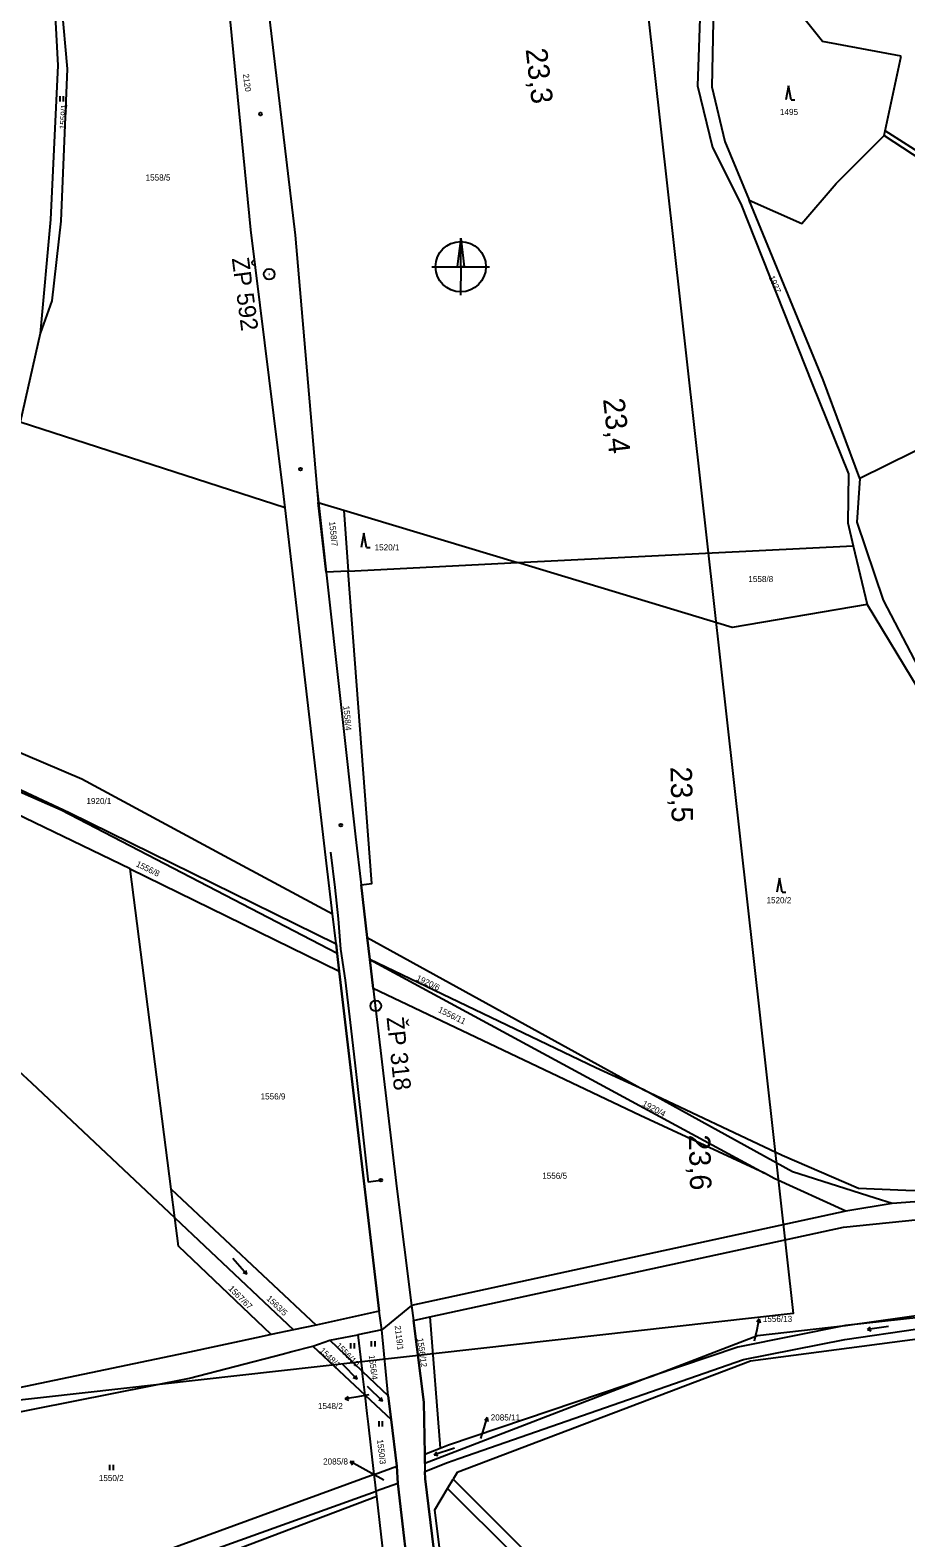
# Model space of a CAD drawing. Extents: x -793666 to -785424, y -1118958 to -1108761.
# Drawn here: x -792635.5 to -792390.5, y -1111162.3 to -1110740.7 of the extents above; entities that cross this region are included whole.
import ezdxf

# ---------------------------------------------------------------- set-up
doc = ezdxf.new("R2010")
doc.units = 0
for name, color, linetype in [('1', 7, 'Continuous'), ('1_2000 - úřady', 7, 'Continuous'), ('Hranice parcel', 7, 'Continuous'), ('Parcelní čísla', 7, 'Continuous'), ('Pop  PČ popisy', 7, 'Continuous'), ('Vnitřní kresba', 7, 'Continuous'), ('Vrstva 53', 7, 'Continuous'), ('Vrstva 63', 7, 'Continuous'), ('Vrstva 7', 7, 'Continuous'), ('Značky kultur', 7, 'Continuous')]:
    doc.layers.add(name, color=color, linetype=linetype)

msp = doc.modelspace()

# ---------------------------------------------------------------- linework, layer by layer
at = {"layer": '1'}
msp.add_line((-792537.33, -1111062.41), (-792540.88, -1111062.8), dxfattribs=at)
for points in [[(-792551.43, -1110970.53), (-792550.23, -1110980.45), (-792549.3, -1110989.16), (-792548.67, -1110997.72)], [(-792548.68, -1110997.68), (-792547.32, -1111006.33), (-792545.95, -1111018.16), (-792544.4, -1111031.88), (-792542.13, -1111051.91), (-792540.88, -1111062.8)]]:
    msp.add_lwpolyline(points, dxfattribs=at)
for centre in [(-792571.05, -1110764.15), (-792559.81, -1110863.43), (-792548.57, -1110963.03), (-792537.34, -1111062.29)]:
    msp.add_circle(centre, 0.375, dxfattribs=at)
at = {"layer": '1_2000 - úřady'}
for p, q in [((-792514.97, -1110798.9), (-792515.97, -1110806.83)), ((-792523.06, -1110806.86), (-792506.92, -1110806.89)), ((-792515, -1110806.85), (-792515.03, -1110814.83))]:
    msp.add_line(p, q, dxfattribs=at)
for points in [[(-792522.06, -1110204.41), (-792422.02, -1111099.6), (-792720.93, -1111133), (-792820.96, -1110237.81)], [(-792514.97, -1110798.9), (-792514.01, -1110806.86), (-792515, -1110806.85)]]:
    msp.add_lwpolyline(points, close=True, dxfattribs=at)
msp.add_circle((-792515, -1110806.85), 7.05, dxfattribs=at)
at = {"layer": 'Hranice parcel'}
for p, q in [((-792317.68, -1110823.69), (-792403.33, -1110866.05)), ((-792632.7, -1110825.48), (-792638.25, -1110850.34)), ((-792564.11, -1110874.31), (-792638.25, -1110850.34)), ((-792552.69, -1110892.25), (-792554.86, -1110872.76)), ((-792554.86, -1110872.76), (-792547.75, -1110874.91)), ((-792547.75, -1110874.91), (-792499.13, -1110889.58)), ((-792547.75, -1110874.91), (-792546.47, -1110891.94)), ((-792499.13, -1110889.58), (-792405.22, -1110884.89)), ((-792405.22, -1110884.89), (-792401.29, -1110901.3)), ((-792546.47, -1110891.94), (-792552.69, -1110892.25)), ((-792546.47, -1110891.94), (-792499.13, -1110889.58)), ((-792607.46, -1110975.2), (-792657.58, -1110951.05)), ((-792596, -1111064.78), (-792607.46, -1110975.2)), ((-792607.46, -1110975.2), (-792549, -1111003.82)), ((-792541.16, -1110994.37), (-792542.88, -1110979.67)), ((-792549.9, -1110996.2), (-792550.9, -1110987.8)), ((-792549.9, -1110996.2), (-792549.58, -1110998.89)), ((-792540.43, -1111000.58), (-792541.16, -1110994.37)), ((-792541.16, -1110994.37), (-792463.74, -1111037.04)), ((-792549.58, -1110998.89), (-792549, -1111003.82)), ((-792539.49, -1111008.64), (-792540.43, -1111000.58)), ((-792540.43, -1111000.58), (-792430.06, -1111060.32)), ((-792549, -1111003.82), (-792537.86, -1111098.92)), ((-792594.96, -1111072.84), (-792596, -1111064.78)), ((-792596, -1111064.78), (-792555.48, -1111102.81)), ((-792394.27, -1111068.8), (-792407.26, -1111070.93)), ((-792594.96, -1111072.84), (-792561.76, -1111104.08)), ((-792593.93, -1111080.76), (-792594.96, -1111072.84)), ((-792407.26, -1111070.93), (-792528.74, -1111097.29)), ((-792568, -1111105.43), (-792593.93, -1111080.76)), ((-792306.91, -1111091.93), (-792407.39, -1111102.88)), ((-792537.86, -1111098.92), (-792555.48, -1111102.81)), ((-792537.05, -1111104.14), (-792537.86, -1111098.92)), ((-792528.74, -1111097.29), (-792537.05, -1111104.14)), ((-792528.74, -1111097.29), (-792528.2, -1111101.48)), ((-792555.48, -1111102.81), (-792561.76, -1111104.08)), ((-792528.2, -1111101.48), (-792523.64, -1111100.49)), ((-792523.64, -1111100.49), (-792520.72, -1111137.19)), ((-792568, -1111105.43), (-792570.92, -1111106.06)), ((-792561.76, -1111104.08), (-792568, -1111105.43)), ((-792556.43, -1111108.67), (-792551.61, -1111107.04)), ((-792551.61, -1111107.04), (-792543.77, -1111105.48)), ((-792542.58, -1111115.64), (-792551.61, -1111107.04)), ((-792537.05, -1111104.14), (-792543.77, -1111105.48)), ((-792543.77, -1111105.48), (-792542.58, -1111115.64)), ((-792535.27, -1111122.6), (-792537.05, -1111104.14)), ((-792556.43, -1111108.67), (-792541.79, -1111122.35)), ((-792542.58, -1111115.64), (-792535.27, -1111122.6)), ((-792541.79, -1111122.35), (-792542.58, -1111115.64)), ((-792461.55, -1111117.1), (-792525.05, -1111141.46)), ((-792541.79, -1111122.35), (-792534.46, -1111129.2)), ((-792535.27, -1111122.6), (-792534.46, -1111129.2)), ((-792534.46, -1111129.2), (-792532.87, -1111142.24)), ((-792525.09, -1111138.89), (-792520.72, -1111137.19)), ((-792525.05, -1111141.46), (-792525.09, -1111138.89)), ((-792525.05, -1111141.46), (-792525.02, -1111143.72)), ((-792539.2, -1111144.55), (-792667.43, -1111191.37)), ((-792539.2, -1111144.55), (-792532.87, -1111142.24)), ((-792532.87, -1111142.24), (-792532.58, -1111147.1)), ((-792776.7, -1111234.46), (-792538.65, -1111149.27)), ((-792532.58, -1111147.1), (-792538.65, -1111149.27)), ((-792538.49, -1111150.63), (-792538.65, -1111149.27)), ((-792518.72, -1111148.52), (-792517.15, -1111145.92)), ((-792576.63, -1111165.08), (-792538.49, -1111150.63)), ((-792522.49, -1111287.63), (-792538.49, -1111150.63))]:
    msp.add_line(p, q, dxfattribs=at)
for points in [[(-792592.65, -1110517.65), (-792588.22, -1110544.64), (-792587.19, -1110562.1), (-792585.02, -1110604.07), (-792577.72, -1110673.66), (-792570.87, -1110718.09), (-792561.36, -1110798.02), (-792555.3, -1110868.45), (-792554.86, -1110872.76)], [(-792591.1, -1110674.8), (-792601.29, -1110680.22), (-792613.33, -1110684.67), (-792621.59, -1110688.96), (-792626.04, -1110698.47), (-792628.69, -1110733.25), (-792627.76, -1110750.6), (-792629.75, -1110793.66), (-792632.7, -1110825.48)], [(-792585.71, -1110675.6), (-792602.33, -1110682.67), (-792615.66, -1110686.98), (-792620.3, -1110690.38), (-792623.71, -1110699.73), (-792626.72, -1110733.83), (-792625.08, -1110751.48), (-792626.88, -1110794.12), (-792629.4, -1110816.41), (-792632.7, -1110825.48)], [(-792564.11, -1110874.31), (-792564.67, -1110869.51), (-792573.72, -1110796.5), (-792583.08, -1110701.05), (-792585.71, -1110675.6)], [(-792444.46, -1110708.81), (-792444.28, -1110733.69), (-792444.74, -1110756.56), (-792441.14, -1110771.81), (-792434.35, -1110788.26)], [(-792391.79, -1110747.98), (-792413.76, -1110743.86), (-792441.32, -1110709.44), (-792444.46, -1110708.81)], [(-792447.94, -1110732.08), (-792448.76, -1110756.25), (-792444.54, -1110773.51), (-792436.65, -1110789.31), (-792416.68, -1110839.64), (-792406.56, -1110864.78), (-792406.75, -1110878.48), (-792405.22, -1110884.89)], [(-792396.51, -1110770.15), (-792396.23, -1110768.85), (-792391.79, -1110747.98)], [(-792434.35, -1110788.26), (-792419.56, -1110794.81), (-792410.01, -1110783.55), (-792396.51, -1110770.15)], [(-792403.33, -1110866.05), (-792413.59, -1110838.49), (-792434.35, -1110788.26)], [(-792403.33, -1110866.05), (-792404.22, -1110878.24), (-792396.84, -1110900.08), (-792384.75, -1110923.07), (-792369.49, -1110942.36)], [(-792550.9, -1110987.8), (-792552.78, -1110972.03), (-792564.11, -1110874.31)], [(-792552.69, -1110892.25), (-792544.47, -1110966.23), (-792542.88, -1110979.67)], [(-792542.88, -1110979.67), (-792539.9, -1110979.32), (-792546.47, -1110891.94)], [(-792401.29, -1110901.3), (-792439.04, -1110907.7), (-792499.13, -1110889.58)], [(-792401.29, -1110901.3), (-792386.84, -1110925.19), (-792353.2, -1110967.68), (-792331.14, -1110986.51), (-792322.99, -1110996.18), (-792307.4, -1111015.46), (-792287.76, -1111025.49)], [(-792706.73, -1110917.69), (-792684.76, -1110922.93), (-792620.98, -1110950.08), (-792581.1, -1110971.6), (-792550.9, -1110987.8)], [(-792706.25, -1110921.25), (-792624.55, -1110959.47), (-792549.9, -1110996.2)], [(-792549.58, -1110998.89), (-792626.78, -1110958.8), (-792692.49, -1110929.97), (-792705.49, -1110926.94)], [(-792463.74, -1111037.04), (-792477.2, -1111030.88), (-792540.43, -1111000.58)], [(-792430.06, -1111060.32), (-792464.77, -1111044.16), (-792539.49, -1111008.64)], [(-792539.49, -1111008.64), (-792532.91, -1111064.71), (-792528.74, -1111097.29)], [(-792649.74, -1111021.63), (-792635.07, -1111035.1), (-792594.96, -1111072.84)], [(-792523.64, -1111100.49), (-792407.92, -1111075.39), (-792361.39, -1111070.62), (-792338.58, -1111065.63), (-792294.17, -1111048.39), (-792250.44, -1111024.74)], [(-792463.74, -1111037.04), (-792425.08, -1111055.31), (-792403.75, -1111064.5), (-792390.47, -1111065.03), (-792365.3, -1111065.34), (-792291.42, -1111040.89), (-792271.45, -1111031.34)], [(-792271.45, -1111031.34), (-792296.66, -1111045.04), (-792338.86, -1111061.54), (-792361.36, -1111066.36), (-792394.27, -1111068.8)], [(-792394.27, -1111068.8), (-792399.05, -1111067.28), (-792422.15, -1111059.95), (-792463.74, -1111037.04)], [(-792407.26, -1111070.93), (-792427.32, -1111061.8), (-792430.06, -1111060.32)], [(-792407.39, -1111102.88), (-792326.81, -1111091.56), (-792316.4, -1111089.97), (-792274.21, -1111083.5), (-792236.46, -1111064.25)], [(-792525.02, -1111143.72), (-792518.75, -1111141.25), (-792515.51, -1111140.14), (-792435.87, -1111112.41), (-792407.53, -1111106.87), (-792325.89, -1111094.91), (-792306.91, -1111091.93)], [(-792525.09, -1111138.89), (-792525.29, -1111124.35), (-792528.2, -1111101.48)], [(-792407.39, -1111102.88), (-792437.51, -1111108.98), (-792461.55, -1111117.1)], [(-792461.55, -1111117.1), (-792431.95, -1111105.74), (-792407.39, -1111102.88)], [(-792570.92, -1111106.06), (-792592.23, -1111110.68), (-792760.81, -1111145.88)], [(-792366.71, -1111103.99), (-792433.98, -1111112.84), (-792515.99, -1111144), (-792517.15, -1111145.92)], [(-792687.86, -1111136.86), (-792590.9, -1111117.64), (-792564.96, -1111110.89), (-792562.23, -1111110.18), (-792556.43, -1111108.67)], [(-792520.72, -1111137.19), (-792518.44, -1111136.3), (-792461.55, -1111117.1)], [(-792539.2, -1111144.55), (-792540.84, -1111130.47), (-792541.19, -1111127.51), (-792541.79, -1111122.35)], [(-792538.65, -1111149.27), (-792538.95, -1111146.74), (-792539.2, -1111144.55)], [(-792505.91, -1111301.51), (-792524.99, -1111145.74), (-792525.02, -1111143.72)], [(-792532.58, -1111147.1), (-792528.81, -1111180.11), (-792518.85, -1111267.98), (-792513.59, -1111316.17)], [(-792508.06, -1111268.24), (-792522.3, -1111154.46), (-792518.72, -1111148.52)], [(-792415.46, -1111255.88), (-792424.87, -1111241.75), (-792518.72, -1111148.52)], [(-792517.15, -1111145.92), (-792423.26, -1111239.64), (-792357.6, -1111335.76), (-792338.38, -1111364.85), (-792336.88, -1111388.24)]]:
    msp.add_lwpolyline(points, dxfattribs=at)
at = {"layer": 'Pop  PČ popisy'}
for p, q in [((-792431.5, -1111101.06), (-792432.19, -1111101.94)), ((-792432.12, -1111104), (-792431.5, -1111101.06)), ((-792431.5, -1111101.06), (-792431.21, -1111102.15)), ((-792432.81, -1111107.24), (-792432.12, -1111104)), ((-792547.34, -1111123.46), (-792546.45, -1111122.79)), ((-792544.39, -1111122.94), (-792547.34, -1111123.46)), ((-792547.34, -1111123.46), (-792546.27, -1111123.78)), ((-792540.7, -1111122.31), (-792544.39, -1111122.94)), ((-792508.49, -1111131.49), (-792507.61, -1111128.62)), ((-792507.61, -1111128.62), (-792508.38, -1111129.43)), ((-792507.61, -1111128.62), (-792507.43, -1111129.72)), ((-792509.4, -1111134.48), (-792508.49, -1111131.49)), ((-792543.28, -1111142.39), (-792545.91, -1111140.94)), ((-792545.91, -1111140.94), (-792544.79, -1111140.98)), ((-792545.91, -1111140.94), (-792545.27, -1111141.86)), ((-792536.49, -1111146.17), (-792543.28, -1111142.39))]:
    msp.add_line(p, q, dxfattribs=at)
at = {"layer": 'Vnitřní kresba'}
for p, q in [((-792396.51, -1110770.15), (-792374.4, -1110784.73)), ((-792371.88, -1110784.48), (-792396.23, -1110768.85))]:
    msp.add_line(p, q, dxfattribs=at)
at = {"layer": 'Vrstva 53'}
for points in [[(-792481.17, -1111602.31), (-792488.97, -1111536.76), (-792495.59, -1111476.54), (-792499.9, -1111437.31), (-792500.86, -1111430.2), (-792508.08, -1111366.67), (-792513.59, -1111316.17), (-792518.85, -1111267.98), (-792528.81, -1111180.11), (-792532.58, -1111147.1), (-792532.87, -1111142.24), (-792534.46, -1111129.2), (-792535.27, -1111122.6), (-792537.05, -1111104.14), (-792537.86, -1111098.92), (-792549, -1111003.82), (-792549.58, -1110998.89), (-792549.9, -1110996.2), (-792550.9, -1110987.8), (-792552.78, -1110972.03), (-792564.11, -1110874.31), (-792564.67, -1110869.51), (-792573.72, -1110796.5), (-792583.08, -1110701.05)], [(-792570.87, -1110718.09), (-792561.36, -1110798.02), (-792555.3, -1110868.45), (-792552.69, -1110892.25), (-792544.47, -1110966.23), (-792542.88, -1110979.67), (-792541.16, -1110994.37), (-792540.43, -1111000.58), (-792539.49, -1111008.64), (-792532.91, -1111064.71), (-792528.74, -1111097.29), (-792528.2, -1111101.48), (-792525.29, -1111124.35), (-792525.09, -1111138.89), (-792525.02, -1111143.72), (-792524.99, -1111145.74), (-792505.91, -1111301.51)]]:
    msp.add_lwpolyline(points, dxfattribs=at)
at = {"layer": 'Vrstva 63'}
for p, q in [((-792568.69, -1110808.95), (-792568.49, -1110808.95)), ((-792538.87, -1111013.53), (-792538.67, -1111013.53))]:
    msp.add_line(p, q, dxfattribs=at)
for centre in [(-792568.59, -1110808.95), (-792538.77, -1111013.53)]:
    msp.add_circle(centre, 1.51, dxfattribs=at)
at = {"layer": 'Značky kultur'}
for p, q in [((-792423.3, -1110756.23), (-792424.05, -1110760.23)), ((-792422.55, -1110760.23), (-792423.3, -1110756.23)), ((-792627.1, -1110760.66), (-792627.1, -1110759.16)), ((-792626.1, -1110760.66), (-792626.1, -1110759.16)), ((-792422.55, -1110760.23), (-792421.55, -1110760.23)), ((-792542.1, -1110881.32), (-792542.85, -1110885.32)), ((-792541.35, -1110885.32), (-792542.1, -1110881.32)), ((-792541.35, -1110885.32), (-792540.35, -1110885.32)), ((-792425.85, -1110977.78), (-792426.6, -1110981.78)), ((-792425.1, -1110981.78), (-792425.85, -1110977.78)), ((-792425.1, -1110981.78), (-792424.1, -1110981.78)), ((-792578.79, -1111084.05), (-792574.86, -1111088.58)), ((-792574.86, -1111088.58), (-792575.88, -1111088.17)), ((-792574.86, -1111088.58), (-792575.12, -1111087.52)), ((-792395.3, -1111103.22), (-792401.24, -1111104.05)), ((-792401.24, -1111104.05), (-792400.34, -1111103.42)), ((-792539.95, -1111108.76), (-792539.95, -1111107.26)), ((-792538.95, -1111108.76), (-792538.95, -1111107.26)), ((-792401.24, -1111104.05), (-792400.2, -1111104.41)), ((-792545.77, -1111109.33), (-792545.77, -1111107.83)), ((-792544.77, -1111109.33), (-792544.77, -1111107.83)), ((-792548.19, -1111113.6), (-792544.02, -1111117.92)), ((-792544.02, -1111117.92), (-792545.06, -1111117.56)), ((-792544.02, -1111117.92), (-792544.34, -1111116.86)), ((-792541.14, -1111119.85), (-792536.89, -1111124.09)), ((-792536.89, -1111124.09), (-792537.94, -1111123.75)), ((-792536.89, -1111124.09), (-792537.23, -1111123.04)), ((-792537.86, -1111131.16), (-792537.86, -1111129.66)), ((-792536.86, -1111131.16), (-792536.86, -1111129.66)), ((-792516.78, -1111137.21), (-792522.48, -1111139.06)), ((-792522.48, -1111139.06), (-792521.71, -1111138.28)), ((-792522.48, -1111139.06), (-792521.4, -1111139.24)), ((-792613.17, -1111143.37), (-792613.17, -1111141.87)), ((-792612.17, -1111143.37), (-792612.17, -1111141.87))]:
    msp.add_line(p, q, dxfattribs=at)

# ---------------------------------------------------------------- texts
at = {"layer": 'Parcelní čísla'}
for s, rotation, p in [('2120', 278, (-792575.98, -1110753.01)), ('1559/1', 86, (-792625.57, -1110768.48)), ('1937', 293, (-792428.88, -1110809.78)), ('1558/7', 276, (-792551.83, -1110878.19)), ('1558/4', 275, (-792547.86, -1110929.69)), ('1556/8', 334, (-792606.01, -1110974.43)), ('1920/6', 334, (-792527.62, -1111006.33)), ('1556/11', 334, (-792521.49, -1111015.2)), ('1920/4', 332, (-792464.39, -1111041.39)), ('1567/67', 315, (-792580.14, -1111092.75)), ('1563/5', 316, (-792569.48, -1111095.54)), ('2119/1', 277, (-792533.49, -1111103.02)), ('1556/12', 278, (-792527.21, -1111106.52)), ('1548/1', 316, (-792554.64, -1111110.1)), ('1556/10', 314, (-792550.12, -1111108.7)), ('1556/4', 277, (-792540.75, -1111111.27)), ('1550/3', 277, (-792538.44, -1111134.9))]:
    msp.add_text(s, height=1.7, rotation=rotation, dxfattribs=at).set_placement(p)
for s, p in [('1495', (-792425.7, -1110764.42)), ('1558/5', (-792603.17, -1110782.76)), ('1520/1', (-792539.1, -1110886.18)), ('1558/8', (-792434.54, -1110895.03)), ('1920/1', (-792619.73, -1110957.11)), ('1520/2', (-792429.47, -1110984.83)), ('1556/9', (-792571, -1111039.7)), ('1556/5', (-792492.21, -1111061.88)), ('1556/13', (-792430.5, -1111101.92)), ('1548/2', (-792554.96, -1111126.28)), ('2085/11', (-792506.62, -1111129.47)), ('2085/8', (-792553.51, -1111141.78)), ('1550/2', (-792616.26, -1111146.42))]:
    msp.add_text(s, height=1.7, dxfattribs=at).set_placement(p)
at = {"layer": 'Vrstva 63'}
for s, rotation, p in [('ŽP 592', 277.5127, (-792579.07, -1110804.53)), ('ŽP 318', 276, (-792535.77, -1111016.8))]:
    msp.add_text(s, height=4.8, rotation=rotation, dxfattribs=at).set_placement(p)
at = {"layer": 'Vrstva 7'}
for s, rotation, p in [('23,3', 276.4308, (-792496.86, -1110746.04)), ('23,4', 276.4956, (-792475.22, -1110843.89)), ('23,5', 271.4243, (-792456.35, -1110946.7)), ('23,6', 271.5127, (-792451.23, -1111049.57))]:
    msp.add_text(s, height=6, rotation=rotation, dxfattribs=at).set_placement(p)

doc.saveas('drawing.dxf')
